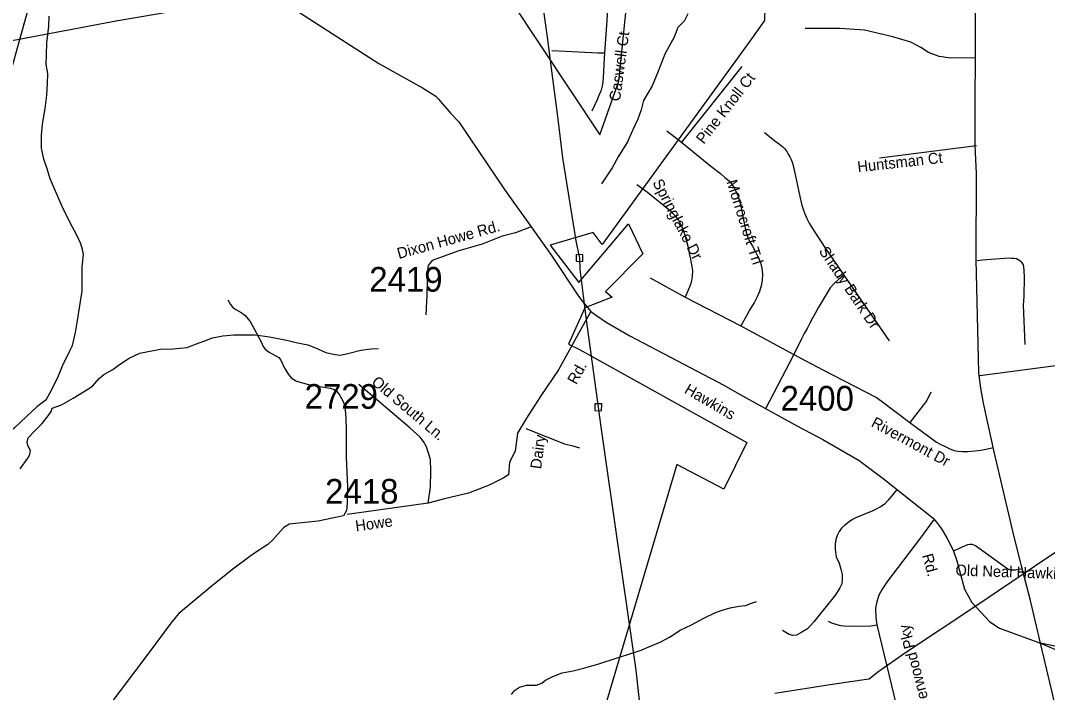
# Model space of a CAD drawing. Extents: x 1268485 to 1426702, y 514839 to 616766.
# Drawn here: x 1346586 to 1352734, y 540290 to 544309 of the extents above; entities that cross this region are included whole.
import ezdxf

# ---------------------------------------------------------------- set-up
doc = ezdxf.new("R2010")
doc.units = 0
for name, color, linetype in [('Old_Level_10', 7, 'Continuous'), ('Old_Level_11', 7, 'Continuous'), ('Old_Level_29', 7, 'Continuous'), ('Old_Level_32', 7, 'Continuous'), ('Old_Level_35', 7, 'Continuous'), ('Old_Level_48', 7, 'Continuous'), ('Old_Level_49', 7, 'Continuous'), ('Old_Level_56', 7, 'Continuous'), ('Old_Level_62', 7, 'Continuous'), ('Old_Level_8', 7, 'Continuous')]:
    doc.layers.add(name, color=color, linetype=linetype)

msp = doc.modelspace()

# ---------------------------------------------------------------- linework, layer by layer
at = {"layer": 'Old_Level_29'}
for points in [[(1352691.153, 540585.577), (1352632.511, 540840.371), (1352575.433, 541054.038), (1352526.953, 541253.822), (1352414.897, 541728.697), (1352350.683, 542019.997), (1352335.03, 542111.074), (1352323.289, 542202.15), (1352320.108, 542289.881), (1352305.735, 542879.599), (1352307.691, 543394.373), (1352299.866, 543561.629), (1352302.258, 544356.798), (1352304.182, 544416.509), (1352297.448, 544800.898), (1352299.863, 545112.623), (1352293.995, 545317.162), (1352288.126, 545725.312), (1352244.53, 546118.063), (1352164.713, 546541.539), (1352130.872, 546733.211)], [(1353216.579, 538846.826), (1353169.68, 539297.292), (1353136.46, 539512.773), (1353103.24, 539628.873), (1353097.378, 539651.164), (1353071.974, 539716.179), (1353032.892, 539803.486), (1352993.809, 539864.787), (1352913.997, 539980.948), (1352855.067, 540061.691), (1352815.985, 540124.85), (1352786.673, 540182.435), (1352691.153, 540585.577)]]:
    msp.add_lwpolyline(points, dxfattribs=at)
at = {"layer": 'Old_Level_32'}
msp.add_line((1349026.526, 541421.751), (1348541.488, 541354.211), dxfattribs=at)
for points in [[(1346471.24, 545555.081), (1346635.718, 545398.226), (1346791.039, 545240.664), (1346851.441, 545180.228), (1346948.517, 545091.734), (1347039.121, 545033.458), (1347227.589, 544935.434), (1347506.655, 544793.149), (1347613.771, 544746.771), (1347766.046, 544667.468), (1348060.108, 544484.863), (1348730.902, 544051.755), (1348991.891, 543906.033), (1349070.924, 543856.218), (1349088.494, 543838.581), (1349161.84, 543754.403), (1349209.299, 543702.602), (1349271.859, 543611.95), (1349487.582, 543292.508), (1349642.584, 543074.587)], [(1349642.584, 543074.587), (1349547.985, 543040.407), (1349468.167, 543018.823), (1349349.519, 542971.339), (1349209.299, 542932.487), (1349049.664, 542874.212), (1349025.934, 542843.994), (1349021.619, 542813.776), (1349017.305, 542669.165), (1349012.991, 542548.295)], [(1349642.584, 543074.587), (1349764.291, 542904.609), (1349925.501, 542660.531), (1349951.388, 542625.997), (1350000.713, 542567.936)], [(1350000.713, 542567.936), (1349936.288, 542454.62), (1349806.853, 542219.356), (1349701.149, 542063.952), (1349614.859, 541930.131), (1349560.928, 541841.637), (1349546.407, 541732.948), (1349513.181, 541667.921), (1349507.319, 541590.818), (1349474.093, 541572.239), (1349392.006, 541530.436), (1349266.921, 541482.131), (1349123.864, 541447.801), (1349026.526, 541421.751)], [(1350000.713, 542567.936), (1350033.363, 542543.978), (1350091.6, 542505.032), (1350233.833, 542423.93), (1350795.543, 542128.411), (1350888.858, 542074.223), (1351041.33, 541990.604), (1351240.717, 541881.898), (1351389.279, 541803.854), (1351606.258, 541677.496), (1351750.91, 541570.648), (1352050.046, 541333.5), (1352069.538, 541308.64), (1352098.86, 541269.618), (1352130.136, 541215.729), (1352169.231, 541141.401), (1352190.733, 541077.294), (1352237.647, 540908.197), (1352280.652, 540828.294), (1352335.386, 540770.689), (1352388.164, 540713.085), (1352446.808, 540674.062), (1352691.153, 540585.577)], [(1349026.526, 541421.751), (1349040.207, 541518.361), (1349042.161, 541614.972), (1349040.207, 541683.715), (1349028.48, 541720.872), (1349016.753, 541759.888), (1348997.209, 541791.473), (1348975.71, 541819.341), (1348917.077, 541873.22), (1348610.588, 542131.457)], [(1352691.153, 540585.577), (1352854.773, 540515.773), (1352976.734, 540459.443), (1353119.022, 540404.678), (1353199.393, 540373.959), (1353261.946, 540355.377), (1353339.855, 540346.434), (1353375.585, 540343.1), (1353527.884, 540353.374), (1353617.713, 540378.605), (1353711.542, 540399.045), (1354042.974, 540475.146), (1354247.964, 540487.472), (1354330.834, 540490.602), (1354639.945, 540495.393), (1354751.445, 540520.331), (1354803.043, 540542.237), (1354864.305, 540573.072), (1354923.06, 540606.142), (1354932.708, 540613.308), (1355064.804, 540725.515), (1355184.662, 540890.168), (1355271.402, 541014.281)], [(1352832.883, 540554.891), (1352691.153, 540585.577)]]:
    msp.add_lwpolyline(points, dxfattribs=at)
at = {"layer": 'Old_Level_35'}
for p, q in [((1350903.836, 544034.961), (1350541.919, 543582.206)), ((1350453.849, 543650.437), (1350541.919, 543582.206)), ((1352307.725, 543559.189), (1351727.838, 543486.498)), ((1350354.501, 542769.687), (1350565.09, 542653.884)), ((1351514.276, 542787.168), (1351786.38, 542393.365)), ((1350565.09, 542653.884), (1350897.172, 542482.306)), ((1350897.172, 542482.306), (1351215.002, 542310.934)), ((1351215.002, 542310.934), (1351045.527, 541986.183)), ((1352327.922, 542185.135), (1352798.414, 542248.547)), ((1351712.356, 540694.816), (1351856.2, 540096.525))]:
    msp.add_line(p, q, dxfattribs=at)
for points in [[(1347866.297, 544611.209), (1347844.459, 544574.453), (1347829.285, 544550.103), (1347811.035, 544527.803), (1347795.759, 544507.503), (1347772.383, 544479.103), (1347754.133, 544460.803), (1347739.985, 544446.603), (1347724.708, 544433.429), (1347707.484, 544421.228), (1347681.135, 544408.053), (1347662.885, 544400.005), (1347643.61, 544392.879), (1347531.959, 544369.555), (1347403.084, 544348.229), (1347167.889, 544307.68), (1346545.044, 544191.005), (1346346.143, 544151.43)], [(1350104.543, 544486.895), (1350103.517, 544461.264), (1350095.828, 544310.448), (1350081.167, 544116.11)], [(1352303.419, 544085.25), (1352257.385, 544085.506), (1352152.295, 544084.43), (1352084.526, 544094.118), (1352021.575, 544118.314), (1351975.028, 544147.894), (1351915.153, 544181.009), (1351808.526, 544212.126), (1351639.05, 544252.111), (1351490.387, 544261.8), (1351283.49, 544261.8)], [(1349765.592, 544130.617), (1349848.228, 544125.389), (1350042.617, 544116.623), (1350081.167, 544116.11)], [(1350081.167, 544116.11), (1350078.399, 544047.521), (1350076.143, 544006.92), (1350073.58, 543968.114), (1350071.632, 543943.149), (1350067.326, 543917.825), (1350060.867, 543892.552), (1350048.666, 543861.743), (1350038.516, 543835.702), (1350006.63, 543767.88)], [(1351038.965, 543640.44), (1351102.326, 543590.305), (1351128.778, 543569.647), (1351149.283, 543553.191), (1351160.869, 543541.503), (1351172.351, 543525.253), (1351182.091, 543509.515), (1351190.909, 543493.316), (1351198.291, 543477.834), (1351204.34, 543462.917), (1351211.414, 543442.258), (1351215.925, 543423.803), (1351225.46, 543377.871), (1351242.582, 543295.338), (1351251.091, 543257.711)], [(1350541.919, 543582.206), (1350718.366, 543438.413), (1350775.371, 543394.02), (1350801.412, 543370.439), (1350829.607, 543347.934), (1350842.013, 543333.324)], [(1350275.044, 543329.479), (1350339.02, 543282.266), (1350477.532, 543170.256), (1350485.632, 543162.054)], [(1350842.013, 543333.324), (1350855.649, 543312.819), (1350867.542, 543289.494), (1350881.383, 543257.198), (1350891.328, 543223.826), (1350900.145, 543189.941), (1350919.112, 543086.544), (1350928.032, 543051.172), (1350937.977, 543016.877), (1350951.203, 542986.068), (1350966.787, 542958.899), (1350985.036, 542925.681), (1351001.543, 542893.641)], [(1351251.091, 543257.711), (1351256.115, 543230.951), (1351263.087, 543205.73), (1351270.264, 543181.893), (1351280.004, 543152.622), (1351293.23, 543125.862), (1351307.583, 543096.386), (1351336.291, 543049.327), (1351409.597, 542940.188), (1351514.276, 542787.168)], [(1350485.632, 543162.054), (1350505.42, 543141.19), (1350524.284, 543114.739), (1350539.971, 543082.956), (1350554.119, 543052.043), (1350564.372, 543018.825), (1350573.702, 542981.506), (1350581.801, 542950.799), (1350589.081, 542916.299), (1350595.848, 542881.748), (1350602.102, 542847.196), (1350607.638, 542812.799), (1350606.92, 542777.479), (1350599.846, 542743.184), (1350588.261, 542710.273), (1350565.09, 542653.884)], [(1351001.543, 542893.641), (1351015.384, 542862.114), (1351024.509, 542827.358), (1351028.405, 542792.397), (1351026.149, 542757.025), (1351019.485, 542722.73), (1351008.72, 542689.101), (1350994.981, 542656.96), (1350980.218, 542625.33), (1350952.331, 542580.68), (1350931.825, 542543.669), (1350897.172, 542482.306)], [(1352312.954, 542874.263), (1352344.327, 542877.288), (1352501.909, 542889.13), (1352518.211, 542888.771), (1352534.41, 542888.309), (1352548.046, 542886.106), (1352558.914, 542880.005), (1352567.628, 542874.315), (1352574.293, 542867.753), (1352579.829, 542859.449), (1352587.416, 542847.196), (1352590.389, 542836.688), (1352592.645, 542813.517), (1352593.773, 542773.634), (1352591.107, 542659.42), (1352588.544, 542606.927), (1352597.668, 542371.937)], [(1351514.276, 542787.168), (1351482.39, 542759.639), (1351455.631, 542736.52), (1351432.768, 542710.478), (1351414.21, 542681.053), (1351396.268, 542651.269), (1351378.634, 542621.076), (1351361.409, 542590.676), (1351344.39, 542560.124), (1351327.576, 542529.315), (1351310.967, 542498.455), (1351294.357, 542467.492), (1351277.953, 542436.477), (1351261.549, 542405.514), (1351215.002, 542310.934)], [(1347825.901, 542638.198), (1347843.228, 542610.31), (1347856.762, 542592.932), (1347874.909, 542580.116), (1347906.487, 542563.559), (1347929.145, 542547), (1347960.723, 542508.502), (1347998.35, 542439.194), (1348025.52, 542387.214), (1348037.618, 542358.506), (1348049.613, 542342.666), (1348074.527, 542326.108), (1348131.019, 542293.71), (1348144.655, 542277.101), (1348166.493, 542229.631), (1348189.049, 542191.184), (1348206.376, 542172.319), (1348237.954, 542151.199), (1348310.337, 542133.103), (1348389.487, 542118.083), (1348441.468, 542109.727), (1348463.408, 542103.012), (1348476.839, 542093.169), (1348494.269, 542071.331), (1348516.722, 542031.397), (1348527.385, 542001.921), (1348532.613, 541933.382), (1348535.587, 541855.667), (1348535.587, 541699.674), (1348542.456, 541518.767), (1348541.738, 541428.236), (1348539.38, 541395.12), (1348536.407, 541378.563), (1348519.9, 541346.113)], [(1351215.002, 542310.934), (1351389.092, 542220.25), (1351709.075, 542053.85), (1351737.372, 542033.96), (1351909.001, 541904.88)], [(1352035.416, 542085.377), (1352010.502, 542037.241), (1351909.001, 541904.88)], [(1349610.88, 541869.765), (1349736.577, 541819.322), (1349842.999, 541777.902), (1349892.724, 541765.444), (1349932.914, 541752.988)], [(1351909.001, 541904.88), (1352069.967, 541787.231), (1352090.575, 541775.646), (1352120.512, 541761.138), (1352148.912, 541747.554), (1352175.774, 541737.044), (1352197.714, 541733.046), (1352223.859, 541730.585), (1352255.847, 541730.995), (1352298.498, 541735.251), (1352334.279, 541738.942), (1352363.602, 541745.503), (1352411.379, 541754.884)], [(1351834.67, 541506.31), (1351807.09, 541474.424), (1351780.126, 541439.873), (1351755.417, 541414.805), (1351733.169, 541400.196), (1351704.257, 541385.124), (1351684.161, 541375.077), (1351657.71, 541364.209), (1351623.876, 541350.726), (1351591.273, 541337.398), (1351566.154, 541323.916), (1351545.956, 541311.459), (1351520.837, 541291.313), (1351500.742, 541272.858), (1351486.081, 541253.634), (1351473.675, 541228.054), (1351467.216, 541204.627), (1351463.115, 541176.586), (1351462.295, 541144.291), (1351469.164, 541101.435), (1351485.979, 541062.833), (1351496.846, 541027.821), (1351504.126, 540996.448), (1351504.126, 540963.896), (1351501.768, 540939.751), (1351489.67, 540915.555), (1351464.243, 540873.314), (1351335.265, 540711.631), (1351296.613, 540670.569), (1351262.882, 540650.063), (1351230.279, 540633.198), (1351209.773, 540630.738), (1351186.91, 540636.735), (1351147.028, 540660.931)], [(1348519.9, 541346.113), (1348368.367, 541315.252), (1348194.38, 541296.388), (1348185.255, 541291.108), (1348161.879, 541275.985), (1348123.535, 541234.564), (1348094.827, 541200.628), (1348067.043, 541174.997), (1348004.502, 541135.063), (1347959.288, 541104.1), (1347864.964, 541034.075), (1347737.011, 540930.729), (1347534.215, 540761.202), (1347519.964, 540746.079), (1347485.207, 540704.607), (1347359.51, 540535.747), (1347096.531, 540185.98)], [(1352054.588, 541326.018), (1351972.772, 541214.572), (1351775.102, 540954.925), (1351743.422, 540908.121), (1351723.531, 540872.442), (1351709.28, 540824.87), (1351703.744, 540793.139), (1351706.102, 540738.441), (1351712.356, 540694.816)], [(1352175.979, 541139.164), (1352210.223, 541154.697), (1352241.903, 541169.358), (1352256.769, 541174.331), (1352267.842, 541176.996), (1352277.89, 541176.689), (1352291.731, 541172.793), (1352302.086, 541168.179), (1352476.995, 541042.79), (1352493.707, 541032.025), (1352500.371, 541027.616), (1352506.83, 541025.001), (1352514.725, 541023.822), (1352527.336, 541023.515), (1352543.125, 541023.822), (1352583.212, 541032.383)], [(1351419.747, 540715.68), (1351440.765, 540705.735), (1351472.65, 540695.482), (1351495.411, 540689.998), (1351513.763, 540687.435), (1351551.493, 540685.948), (1351676.575, 540689.228), (1351712.356, 540694.816)]]:
    msp.add_lwpolyline(points, dxfattribs=at)
at = {"layer": 'Old_Level_48'}
for points in [[(1349520.706, 544428.354), (1350053.647, 543625.532), (1350168.258, 543946.66), (1350225.564, 544514.371)], [(1351042.82, 544463.546), (1351040.469, 544308.927), (1350951.508, 544186.261), (1350068.521, 542968.737), (1350013.505, 543042.172), (1349755.659, 542966.069), (1349927.575, 542742.426)], [(1349927.575, 542742.426), (1350225.653, 543094.05)], [(1350225.653, 543094.05), (1350311.056, 542913.972), (1350088.399, 542688.112), (1350127.211, 542655.535)], [(1350127.211, 542655.535), (1349963.345, 542590.442), (1349865.742, 542373.738), (1349931.553, 542342.131), (1350934.307, 541786.045)], [(1350934.307, 541786.045), (1350796.051, 541506.598), (1350514.651, 541653.603), (1350058.235, 540114.318)]]:
    msp.add_lwpolyline(points, dxfattribs=at)
at = {"layer": 'Old_Level_49'}
for points in [[(1350374.057, 546515.993), (1350563.664, 546536.455), (1350681.855, 546430.721), (1350722.599, 546291.671), (1350867.387, 545959.452), (1350609.511, 545919.311), (1350265.678, 546028.265), (1350277.139, 545712.871), (1349520.706, 544428.354), (1350053.647, 543625.532), (1350168.258, 543946.66), (1350225.564, 544514.371), (1351042.82, 544463.546), (1351040.469, 544308.927), (1350951.508, 544186.261), (1350068.521, 542968.737), (1350013.505, 543042.172), (1349755.659, 542966.069), (1349927.575, 542742.426), (1350225.653, 543094.05)], [(1350225.653, 543094.05), (1350311.056, 542913.972), (1350088.399, 542688.112), (1350127.211, 542655.535)], [(1350127.211, 542655.535), (1349963.345, 542590.442), (1349865.742, 542373.738), (1349931.553, 542342.131), (1350934.307, 541786.045)], [(1350934.307, 541786.045), (1350796.051, 541506.598), (1350514.651, 541653.603), (1350058.235, 540114.318)]]:
    msp.add_lwpolyline(points, dxfattribs=at)
at = {"layer": 'Old_Level_56'}
for points in [[(1348210.069, 550112.54), (1348169.999, 549921.255), (1348112.199, 549664.296), (1348033.556, 549365.936), (1347887.957, 548842.815), (1347749.887, 548385.575), (1347623.903, 547932.294), (1347430.598, 547246.056), (1346822.557, 545072.451), (1346515.911, 543964.491), (1346252.969, 543019.729), (1346237.442, 542944.205), (1346202.784, 542832.849), (1345973.91, 542069.489), (1345771.12, 541309.605), (1345580.378, 540641.322), (1345430.703, 540114.481), (1345418.971, 540038.681), (1345218.351, 539376.601), (1345013.922, 538634.757), (1345006.474, 538572.878)], [(1349713.099, 544396.353), (1349737.906, 544209.569), (1349764.527, 544009.133), (1349799.314, 543736.29), (1349831.054, 543487.344), (1349910.305, 542991.313), (1349932.052, 542888.826), (1349934.523, 542822.744), (1349971.838, 542519.649), (1350044.329, 541995.939), (1350058.275, 541893.61), (1350165.567, 541140.691), (1350269.988, 540424.047), (1350299.871, 540149.315)], [(1349911.648, 542869.227), (1349951.65, 542868.422), (1349952.456, 542908.424), (1349912.453, 542909.23), (1349911.648, 542869.227)], [(1350023.924, 541976.341), (1350063.928, 541975.536), (1350064.732, 542015.538), (1350024.73, 542016.343), (1350023.924, 541976.341)], [(1351101.389, 540285.651), (1351458.688, 540341.887), (1351649.335, 540369.664), (1351665.577, 540371.338), (1351718.463, 540414.094), (1351883.045, 540528.636), (1352305.455, 540807.469), (1352729.828, 541094.266), (1353239.688, 541433.167)]]:
    msp.add_lwpolyline(points, dxfattribs=at)
at = {"layer": 'Old_Level_62'}
for points in [[(1346739.741, 542040.624), (1346773.062, 542102.294), (1346812.944, 542183.597), (1346836.218, 542243.01), (1346875.998, 542325.903), (1346896.913, 542365.683), (1346914.65, 542443.296), (1346926.338, 542515.269), (1346944.793, 542628.97), (1346954.123, 542690.332), (1346955.148, 542734.623), (1346955.353, 542836.38), (1346962.94, 542910.097), (1346957.608, 542940.547), (1346946.331, 542972.791), (1346919.674, 543033.23), (1346886.865, 543090.491), (1346835.192, 543197.425), (1346762.809, 543363.005), (1346744.149, 543423.29), (1346725.387, 543480.295), (1346710.828, 543546.219), (1346710.521, 543624.19), (1346718.005, 543690.473), (1346732.154, 543783.772), (1346743.739, 543863.947), (1346747.328, 543933.614), (1346748.763, 543993.489), (1346739.946, 544049.469), (1346741.073, 544103.602), (1346742.714, 544175.781), (1346754.914, 544275.692), (1346756.247, 544335.567)], [(1350580.469, 544349.665), (1350559.553, 544305.784), (1350520.696, 544267.182), (1350510.136, 544242.73), (1350499.268, 544209.307), (1350478.558, 544173.628), (1350443.084, 544108.677), (1350400.74, 544001.23), (1350366.907, 543919.876), (1350314.926, 543831.446), (1350301.7, 543775.109), (1350280.477, 543719.745), (1350249.002, 543652.231), (1350219.372, 543584.718), (1350163.393, 543493.931), (1350127.919, 543429.032), (1350063.84, 543332.657)], [(1346774.702, 541989.874), (1346831.091, 542010.892), (1346899.989, 542051.338), (1346962.94, 542087.838), (1347015.638, 542122.85), (1347056.649, 542168.013), (1347085.253, 542191.235), (1347137.952, 542222.147), (1347178.552, 542250.905), (1347235.454, 542289.967), (1347300.148, 542319.034), (1347420.719, 542343.691), (1347498.843, 542346.203), (1347583.12, 542354.354), (1347633.563, 542373.014), (1347688.004, 542392.443), (1347734.448, 542411.205), (1347796.784, 542423.918), (1347862.811, 542429.967), (1347990.968, 542429.865), (1348076.783, 542417.459), (1348178.283, 542397.364), (1348236.108, 542383.881), (1348305.723, 542370.143), (1348351.347, 542351.175), (1348412.863, 542324.519), (1348456.642, 542312.985), (1348498.472, 542308.012), (1348544.712, 542316.932), (1348623.144, 542337.54), (1348685.377, 542346.101), (1348729.463, 542346.869)], [(1346739.741, 542040.624), (1346682.736, 541998.281), (1346621.426, 541941.226), (1346549.965, 541872.943), (1346519.412, 541847.312), (1346491.115, 541833.881), (1346448.874, 541824.909), (1346428.369, 541807.275), (1346356.703, 541729.099), (1346282.679, 541640.312), (1346203.222, 541576.284), (1346111.358, 541490.316), (1346041.538, 541412.139), (1345989.865, 541339.295), (1345926.094, 541254.454), (1345913.483, 541234.154), (1345909.28, 541220.313), (1345926.914, 541204.371), (1345962.183, 541169.204)], [(1346582.568, 541627.752), (1346629.935, 541690.805), (1346640.495, 541712.746), (1346644.904, 541736.429), (1346629.628, 541767.085), (1346626.039, 541786.872), (1346630.653, 541813.068), (1346667.562, 541850.028), (1346712.469, 541897.549), (1346751.634, 541944.352), (1346768.243, 541970.291), (1346774.702, 541989.874)], [(1349524.348, 540276.869), (1349542.905, 540301.937), (1349573.355, 540321.827), (1349615.596, 540332.489), (1349673.626, 540332.95), (1349705.921, 540344.587), (1349728.272, 540363.862), (1349772.768, 540385.085), (1349827.312, 540407.794), (1349893.544, 540418.765), (1349963.98, 540437.066), (1350048.564, 540460.8), (1350145.348, 540493.301), (1350221.935, 540517.19), (1350300.573, 540543.539), (1350347.017, 540562.301), (1350419.708, 540592.854), (1350470.253, 540619.716), (1350535.255, 540662.726), (1350602.102, 540695.021), (1350676.946, 540733.725), (1350741.64, 540766.072), (1350780.087, 540780.887), (1350834.426, 540796.215), (1350888.662, 540806.621), (1350926.802, 540809.953), (1350961.045, 540823.179), (1350991.29, 540834.918)]]:
    msp.add_lwpolyline(points, dxfattribs=at)

# ---------------------------------------------------------------- texts
at = {"layer": 'Old_Level_10'}
for s, height, rotation, p in [('Caswell Ct', 65.6167, 82.2933278, (1350174.147, 543823.351)), ('Pine Knoll Ct', 65.61666, 52.0490611, (1350675.563, 543565.827)), ('Huntsman Ct', 65.61666, 6.3608611, (1351599.473, 543401.493)), ('Springlake Dr', 65.61665, 297.7405222, (1350367.266, 543340.685)), ('Morrocroft Trl', 65.61666, 287.7641917, (1350810.444, 543344.94)), ('Shady Bark Dr', 65.61666, 303.9943389, (1351361.837, 542930.788)), ('Rivermont Dr', 65.61666, 331.6404889, (1351672.898, 541884.206)), ('Old Neal Hawkins Rd', 65.61666, 358.0399333, (1352181.882, 540989.648)), ('Riverwood Pky', 65.61666, 104.3655361, (1352050.262, 540135.059))]:
    msp.add_text(s, height=height, rotation=rotation, dxfattribs=at).set_placement(p)
at = {"layer": 'Old_Level_11'}
for s, height, rotation, p in [('Dixon Howe Rd.', 65.61666, 15.4868361, (1348850.507, 542882.811)), ('Rd.', 65.6167, 61.1818833, (1349912.7, 542127.578)), ('Old South Ln.', 65.61666, 319.8835889, (1348681.923, 542138.237)), ('Hawkins', 65.6167, 329.8563556, (1350554.511, 542084.418)), ('Dairy', 65.6167, 82.3898667, (1349701.884, 541623.615)), ('Howe', 65.6167, 7.9272, (1348594.626, 541253.229)), ('Rd.', 65.6167, 285.5061778, (1351982.338, 541109.963))]:
    msp.add_text(s, height=height, rotation=rotation, dxfattribs=at).set_placement(p)
at = {"layer": 'Old_Level_8'}
for s, p in [('2419', (1348673.25, 542687.487)), ('2729', (1348286.299, 541986.867)), ('2400', (1351135.454, 541975.782)), ('2418', (1348409.144, 541419.394))]:
    msp.add_text(s, height=147.6375, dxfattribs=at).set_placement(p)

doc.saveas('drawing.dxf')
